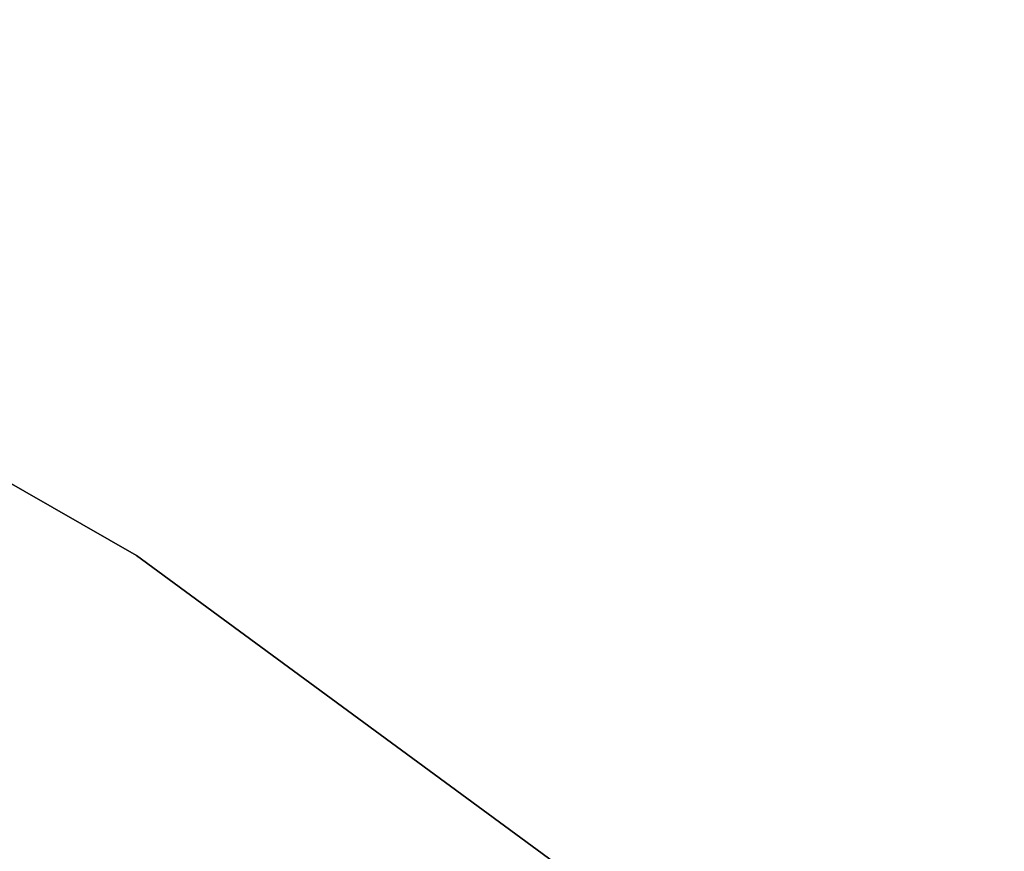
# Model space of a CAD drawing. Extents: x -172 to 172, y -29 to 28.
# Tile 596 of 656: x 14.74 to 17.56, y 20.54 to 22.92. Entities that reach past the tile are written whole.
import ezdxf

# ---------------------------------------------------------------- set-up
doc = ezdxf.new("R2010")
doc.units = 0
doc.header["$LTSCALE"] = 25.4
doc.layers.get('0').update_dxf_attribs({"linetype": 'CONTINUOUS'})

# ---------------------------------------------------------------- blocks, each defined once
blk = doc.blocks.new('RYFLO_AURA_STL')
at = {"color": 0}
for p, q in [((15.0736, 21.383, 0), (12.399, 22.9182, 0)), ((12.399, 22.9182, -140), (15.0736, 21.383, -140)), ((15.0736, 21.383, 0), (12.399, 22.9182, 0)), ((12.399, 22.9182, -140), (15.0736, 21.383, -140)), ((17.5595, 19.558, 0), (15.0736, 21.383, 0)), ((15.0736, 21.383, -140), (17.5595, 19.558, -140)), ((15.0736, 21.383, 0), (15.0736, 21.383, -140)), ((17.5595, 19.558, 0), (15.0736, 21.383, 0)), ((15.0736, 21.383, -140), (17.5595, 19.558, -140)), ((15.0736, 21.383, 0), (15.0736, 21.383, -140))]:
    blk.add_line(p, q, dxfattribs=at)

msp = doc.modelspace()

# ---------------------------------------------------------------- block references
at = {"color": 0}
msp.add_blockref('RYFLO_AURA_STL', (0, 0), dxfattribs=at)

doc.saveas('drawing.dxf')
